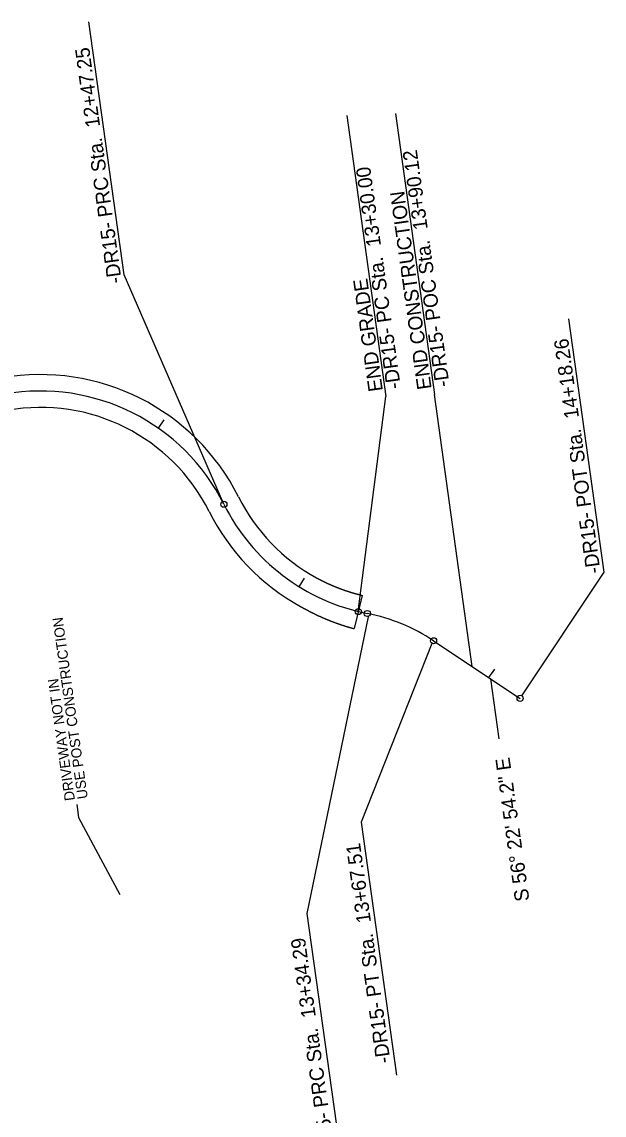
# Model space of a CAD drawing. Extents: x 472216 to 481979, y 489069 to 507339.
# Drawn here: x 478016 to 478300, y 498636 to 499169 of the extents above; entities that cross this region are included whole.
import ezdxf

# ---------------------------------------------------------------- set-up
doc = ezdxf.new("R2010")
doc.units = 0
for name, color, linetype in [('Old_Level_12', 7, 'Continuous'), ('Prop Drainage Structure Pipe RCP 24in Class III Label', 7, 'Continuous'), ('Sheet Block Revision CELL', 7, 'Continuous'), ('Sheet North Arrow Point CELL', 7, 'Continuous'), ('Sheet PE Seal Cell', 7, 'Continuous'), ('Sheet Plan And Profile CELL', 7, 'Continuous')]:
    doc.layers.add(name, color=color, linetype=linetype)

msp = doc.modelspace()

# ---------------------------------------------------------------- linework, layer by layer
at = {"layer": 'Old_Level_12'}
for p, q in [((478065.98, 499045.81), (478048.78, 499169.38)), ((478174.63, 499123.7), (478193.72, 498986.53)), ((478198.44, 499124.7), (478217.53, 498987.53)), ((478114.66, 498933.9), (478065.98, 499045.81)), ((478300.29, 498900.77), (478283.09, 499024.34)), ((478180.29, 498881.52), (478193.72, 498986.53)), ((478235.86, 498854.7), (478217.53, 498987.53)), ((478260.13, 498840.36), (478300.29, 498900.77)), ((478185.04, 498878.95), (478155.25, 498734.13)), ((478216.21, 498865.96), (478181.66, 498778.71)), ((478249.07, 498819.43), (478245.01, 498848.61)), ((478181.66, 498778.71), (478198.86, 498655.13)), ((478155.25, 498734.13), (478173.32, 498604.26))]:
    msp.add_line(p, q, dxfattribs=at)
for centre in [(478114.66, 498933.9), (478180.29, 498881.52), (478184.68, 498880.55), (478217.04, 498867.21), (478259.3, 498839.11)]:
    msp.add_circle(centre, 1.5, dxfattribs=at)
at = {"layer": 'Prop Drainage Structure Pipe RCP 24in Class III Label'}
msp.add_line((478182.22, 498889.4), (478178.24, 498873.15), dxfattribs=at)
for centre, radius, start, end in [((478025.23, 498889.15), 108, 26.5826, 100.0457), ((478025.23, 498889.15), 92, 26.5826, 100.0457), ((478204.09, 498978.65), 92, 206.5826, 241.2332), ((478204.09, 498978.65), 108, 206.5826, 241.2332)]:
    msp.add_arc(centre, radius, start, end, dxfattribs=at)
for points in [[(478159.82, 498898.01), (478160.1, 498897.85), (478160.39, 498897.7), (478160.68, 498897.54), (478160.96, 498897.39), (478161.25, 498897.24), (478161.54, 498897.09), (478161.83, 498896.94), (478162.12, 498896.79), (478162.41, 498896.65), (478162.7, 498896.5), (478162.99, 498896.36), (478163.29, 498896.21), (478163.58, 498896.07), (478163.87, 498895.93), (478164.16, 498895.79), (478164.46, 498895.65), (478164.75, 498895.51), (478165.05, 498895.37), (478165.34, 498895.24), (478165.64, 498895.1), (478165.94, 498894.97), (478166.23, 498894.84), (478166.53, 498894.7), (478166.83, 498894.57), (478167.13, 498894.44), (478167.43, 498894.31), (478167.72, 498894.19), (478168.02, 498894.06), (478168.32, 498893.93), (478168.62, 498893.81), (478168.93, 498893.68), (478169.23, 498893.56), (478169.53, 498893.44), (478169.83, 498893.32), (478170.13, 498893.2), (478170.44, 498893.08), (478170.74, 498892.97), (478171.04, 498892.85), (478171.35, 498892.73), (478171.65, 498892.62), (478171.96, 498892.51), (478172.26, 498892.4), (478172.57, 498892.28), (478172.88, 498892.18), (478173.18, 498892.07), (478173.49, 498891.96), (478173.8, 498891.85), (478174.1, 498891.75), (478174.41, 498891.64), (478174.72, 498891.54), (478175.03, 498891.44), (478175.34, 498891.34), (478175.65, 498891.24), (478175.96, 498891.14), (478176.27, 498891.04), (478176.58, 498890.94), (478176.89, 498890.85), (478177.2, 498890.75), (478177.51, 498890.66), (478177.82, 498890.57), (478178.14, 498890.48), (478178.45, 498890.39), (478178.76, 498890.3), (478179.07, 498890.21), (478179.39, 498890.13), (478179.7, 498890.04), (478180.02, 498889.96), (478180.33, 498889.87), (478180.64, 498889.79), (478180.96, 498889.71), (478181.27, 498889.63), (478181.59, 498889.55), (478182.22, 498889.4)], [(478152.12, 498883.98), (478152.45, 498883.79), (478152.78, 498883.6), (478153.11, 498883.41), (478153.44, 498883.22), (478153.78, 498883.04), (478154.11, 498882.85), (478154.45, 498882.67), (478154.79, 498882.49), (478155.12, 498882.31), (478155.46, 498882.13), (478155.8, 498881.95), (478156.14, 498881.77), (478156.48, 498881.59), (478156.82, 498881.42), (478157.16, 498881.24), (478157.5, 498881.07), (478157.84, 498880.9), (478158.18, 498880.73), (478158.52, 498880.56), (478158.87, 498880.39), (478159.21, 498880.22), (478159.56, 498880.06), (478159.9, 498879.89), (478160.25, 498879.73), (478160.6, 498879.57), (478160.94, 498879.41), (478161.29, 498879.25), (478161.64, 498879.09), (478161.99, 498878.93), (478162.34, 498878.77), (478162.69, 498878.62), (478163.04, 498878.47), (478163.39, 498878.31), (478163.75, 498878.16), (478164.1, 498878.01), (478164.45, 498877.86), (478164.81, 498877.72), (478165.16, 498877.57), (478165.51, 498877.43), (478165.87, 498877.28), (478166.23, 498877.14), (478166.58, 498877), (478166.94, 498876.86), (478167.3, 498876.72), (478167.65, 498876.58), (478168.01, 498876.45), (478168.37, 498876.31), (478168.73, 498876.18), (478169.09, 498876.05), (478169.45, 498875.91), (478169.81, 498875.78), (478170.17, 498875.66), (478170.54, 498875.53), (478170.9, 498875.4), (478171.26, 498875.28), (478171.63, 498875.15), (478171.99, 498875.03), (478172.35, 498874.91), (478172.72, 498874.79), (478173.08, 498874.67), (478173.45, 498874.56), (478173.82, 498874.44), (478174.18, 498874.33), (478174.55, 498874.21), (478174.92, 498874.1), (478175.28, 498873.99), (478175.65, 498873.88), (478176.02, 498873.77), (478176.39, 498873.67), (478176.76, 498873.56), (478177.13, 498873.46), (478177.5, 498873.35), (478178.24, 498873.15)]]:
    msp.add_spline(points, degree=3, dxfattribs=at)
at = {"layer": 'Sheet Block Revision CELL'}
for p, q in [((478042.89, 498787.38), (478043.79, 498780.92)), ((478043.79, 498780.92), (478063.87, 498743.31))]:
    msp.add_line(p, q, dxfattribs=at)
at = {"layer": 'Sheet North Arrow Point CELL'}
msp.add_line((478217.04, 498867.21), (478259.3, 498839.11), dxfattribs=at)
for centre, radius, start, end in [((478025.23, 498889.15), 100, 26.5826, 100.0457), ((478204.09, 498978.65), 100, 206.5826, 258.8071), ((478167.21, 498792.27), 90, 56.3817, 78.8071)]:
    msp.add_arc(centre, radius, start, end, dxfattribs=at)
at = {"layer": 'Sheet PE Seal Cell'}
for p, q in [((478082.69, 498971), (478085.56, 498975.09)), ((478151.44, 498893.63), (478154.08, 498897.88)), ((478244.09, 498849.23), (478246.86, 498853.39))]:
    msp.add_line(p, q, dxfattribs=at)

# ---------------------------------------------------------------- texts
at = {"layer": 'Old_Level_12'}
for s, p in [('-DR15- PRC Sta.  12+47.25', (478064.92, 499042.1)), ('-DR15- POC Sta.  13+90.12', (478224.92, 498991.57)), ('-DR15- PC Sta.  13+30.00', (478201.11, 498990.57)), ('END CONSTRUCTION', (478216.13, 498990.35)), ('END GRADE', (478192.32, 498989.35)), ('-DR15- POT Sta.  14+18.26', (478298.61, 498900.5)), ('-DR15- PT Sta.  13+67.51', (478196.08, 498661.37)), ('-DR15- PRC Sta.  13+34.29', (478170.22, 498607.44))]:
    msp.add_text(s, height=7, rotation=97.9227, dxfattribs=at).set_placement(p)
at = {"layer": 'Sheet Block Revision CELL'}
for s, p in [('USE POST CONSTRUCTION', (478048.28, 498790.34)), ('DRIVEWAY NOT IN ', (478042.01, 498789.47))]:
    msp.add_text(s, height=5, rotation=97.9227, dxfattribs=at).set_placement(p)
at = {"layer": 'Sheet Plan And Profile CELL'}
msp.add_text('S 56%%d 22\' 54.2" E', height=7, rotation=97.9227, dxfattribs=at).set_placement((478263.85, 498740.46))

doc.saveas('drawing.dxf')
